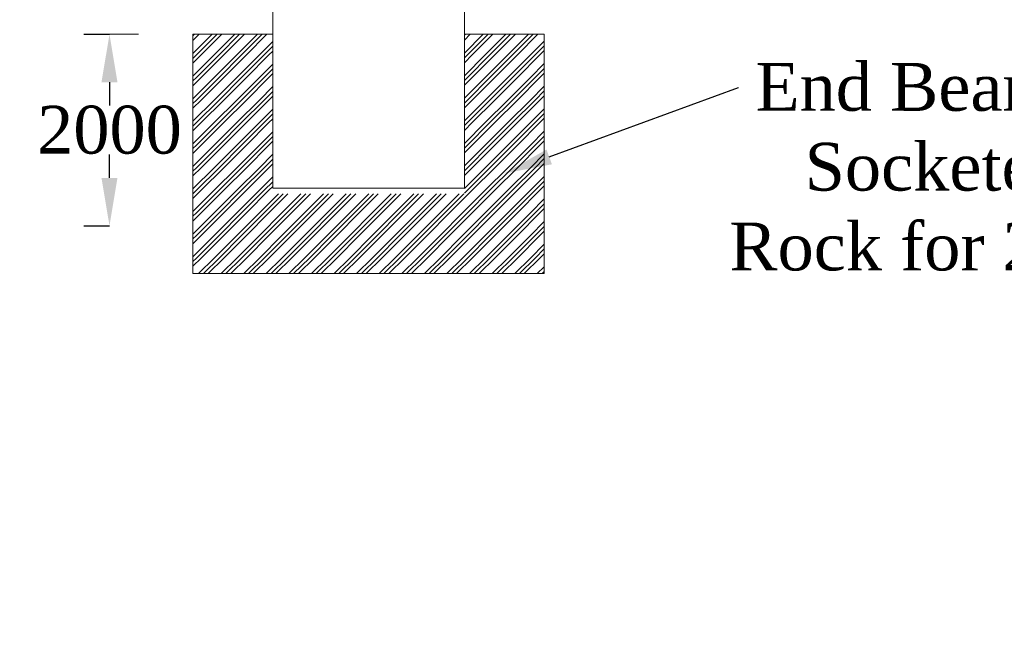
# Model space of a CAD drawing. Header units: millimetres. Extents: x -20950785 to 389010297, y -11535949 to 14056629.
# Tile 443 of 654: x 14691372 to 14701649, y -373851 to -367452. Entities that reach past the tile are written whole.
import ezdxf
from ezdxf import colors
from ezdxf.entities.mleader import LeaderData, LeaderLine
from ezdxf.math import Vec2, Vec3

# ---------------------------------------------------------------- set-up
doc = ezdxf.new("R2010")
doc.units = ezdxf.units.MM
doc.header["$LTSCALE"] = 60
doc.header["$MEASUREMENT"] = 0
doc.styles.add('PDF Arial Bold', font='times.ttf')
doc.dimstyles.get("Standard").update_dxf_attribs({"dimtxt": 400, "dimasz": 215, "dimexe": 0.18, "dimexo": 0.0625, "dimgap": 0.09, "dimtad": 0, "dimtih": 1, "dimtoh": 1, "dimdec": 0, "dimzin": 4, "dimdsep": 46, "dimtxsty": 'Standard', "dimblk": 'OPEN90', "dimcen": 0, "dimadec": 0, "dimazin": 1, "dimtfac": 1, "dimtdec": 0, "dimtix": 1, "dimtofl": 0, "dimtmove": 0, "dimatfit": 3, "dimldrblk": 'OPEN30', "dimfxl": 1, "dimtolj": 1, "dimtzin": 0, "dimarcsym": 0})

# ---------------------------------------------------------------- blocks, each defined once
blk = doc.blocks.new('*D4172')
at = {"color": 0, "linetype": 'Continuous', "lineweight": -2, "ltscale": 2, "transparency": 16777216}
for p, q in [((14692042, -367605), (14692309, -367605)), ((14692309, -368105), (14692309, -368350)), ((14692309, -369105), (14692309, -368859)), ((14692042, -369605), (14692309, -369605))]:
    blk.add_line(p, q, dxfattribs=at)
at = {"color": 0, "linetype": 'Continuous', "lineweight": 9, "ltscale": 2, "transparency": 16777216}
for points in [[(14692225, -368105), (14692392, -368105), (14692309, -367605)], [(14692225, -369105), (14692392, -369105), (14692309, -369605)]]:
    blk.add_solid(points, dxfattribs=at)
at = {"layer": 'Defpoints', "color": 0, "linetype": 'Continuous', "lineweight": 9, "ltscale": 2, "transparency": 16777216}
for p in [(14692042, -367605), (14692042, -369605), (14692309, -369605)]:
    blk.add_point(p, dxfattribs=at)
at = {"color": 0, "linetype": 'Continuous', "lineweight": 9, "ltscale": 2, "transparency": 16777216, "insert": (14692309, -368605), "char_height": 500, "attachment_point": 5, "style": 'PDF Arial Bold'}
blk.add_mtext('\\A1;2000', dxfattribs=at)

msp = doc.modelspace()

# ---------------------------------------------------------------- hatches: boundary and pattern name
at = {"linetype": 'Continuous', "lineweight": 9, "ltscale": 2}
h = msp.add_hatch(dxfattribs=at)
h.set_pattern_fill('GOST_GROUND', scale=16.666667)
h.set_pattern_definition([(45, (3494008.97, -14502.45), (235.7022595, 0), [333.333332]), (45, (3494058.97, -14502.45), (235.7022595, 0), [333.333332]), (45, (3494108.97, -14502.45), (235.7022595, 0), [333.333332])])
h.paths.add_polyline_path([(14694013.5, -367604.88), (14693180.17, -367604.88), (14693180.17, -370104.88), (14696846.84, -370104.88), (14696846.84, -367604.88), (14696013.5, -367604.88), (14696013.5, -369271.55), (14694013.5, -369271.55)])

# ---------------------------------------------------------------- linework, layer by layer
at = {"linetype": 'Continuous', "lineweight": 9}
for p, q in [((14694013.5, -369213.25), (14694013.5, -361729.16)), ((14696012.9, -369213.25), (14696012.9, -361729.16)), ((14696012.9, -369213.25), (14694013.5, -369213.25)), ((14696012.9, -369213.25), (14694013.5, -369213.25))]:
    msp.add_line(p, q, dxfattribs=at)
at = {"color": 7, "linetype": 'Continuous', "lineweight": 9, "ltscale": 2}
for p, q in [((14692610.92, -367604.88), (14692041.67, -367604.88)), ((14693180.17, -370104.88), (14693180.17, -367604.88)), ((14694013.5, -367604.88), (14693180.17, -367604.88)), ((14696846.84, -367604.88), (14696013.5, -367604.88)), ((14696846.84, -370104.88), (14696846.84, -367604.88)), ((14693180.17, -370104.88), (14696846.84, -370104.88))]:
    msp.add_line(p, q, dxfattribs=at)
msp.add_circle((14751148.1, -376200.45), 347474.95, dxfattribs=at)

# ---------------------------------------------------------------- texts
at = {"linetype": 'Continuous', "lineweight": 9, "insert": (14648301.79, -365064.49), "char_height": 1300, "width": 25045.2677, "attachment_point": 1}
msp.add_mtext('\\pi5418.09167,t45718.09167;{\\fTimes New Roman|b0|i0|c0|p18;\\L ELEVATION OF \\P\\pi2504.57329,t42804.57329;ABUTMENT ELEMENT \\P\\pi7381.21352,t47681.21352;DIRECTION}', dxfattribs=at)

# ---------------------------------------------------------------- dimensions: what is measured, and where the dimension line sits
at = {"color": 7, "linetype": 'Continuous', "lineweight": 9, "ltscale": 2}
dim = msp.add_linear_dim(base=(14692308.67, -369604.88), p1=(14692041.67, -367604.88), p2=(14692041.67, -369604.88), angle=90, dimstyle='Standard', override={"dimtxt": 500, "dimasz": 500, "dimtxsty": 'PDF Arial Bold', "dimfxl": 300}, dxfattribs=at)
dim.commit()
dim.dimension.update_dxf_attribs({"geometry": '*D4172', "text_midpoint": (14692308.67, -368604.88)})

# ---------------------------------------------------------------- leaders
ml = msp.add_multileader_mtext('Standard', dxfattribs=at)
ml.set_content('{\\fTimes New Roman|b0|i0|c0|p18;\\C256;End Bearing Pile Socketed into \\PRock for 2 Meters.}', color=7)
ml.set_leader_properties()
ml.build(insert=Vec2(0, 0))
ml.multileader.update_dxf_attribs({"text_right_attachment_type": 6, "dogleg_length": 0.36, "arrow_head_size": 500})
ctx = ml.context
ctx.base_point, ctx.char_height, ctx.arrow_head_size, ctx.landing_gap_size, ctx.plane_origin = Vec3(14698874.76, -368158.87), 500, 500, 0.09, Vec3(14696429.4, -367194.97)
ctx.right_attachment, ctx.text_align_type = 6, 1
notes = []
notes.append((ctx, [(0, (1, 1, 0), (14698874.4, -368158.87), (1, 0), 0.36, [(0, [(14696429.4, -369057.97)], 0, [])])]))
ctx.mtext.insert, ctx.mtext.width, ctx.mtext.alignment, ctx.mtext.flow_direction = Vec3(14701630.8, -367903.82), 5726.2634, 2, 5
for ctx, leaders in notes:
    for number, flags, end, landing, length, lines in leaders:
        leader = LeaderData()
        leader.index, (leader.has_last_leader_line, leader.has_dogleg_vector, leader.attachment_direction) = number, flags
        leader.last_leader_point, leader.dogleg_vector, leader.dogleg_length = Vec3(end), Vec3(landing), length
        for number, points, colour, breaks in lines:
            line = LeaderLine()
            line.index, line.vertices, line.color, line.breaks = number, Vec3.list(points), colors.encode_raw_color(colour), breaks
            leader.lines.append(line)
        ctx.leaders.append(leader)

doc.saveas('drawing.dxf')
